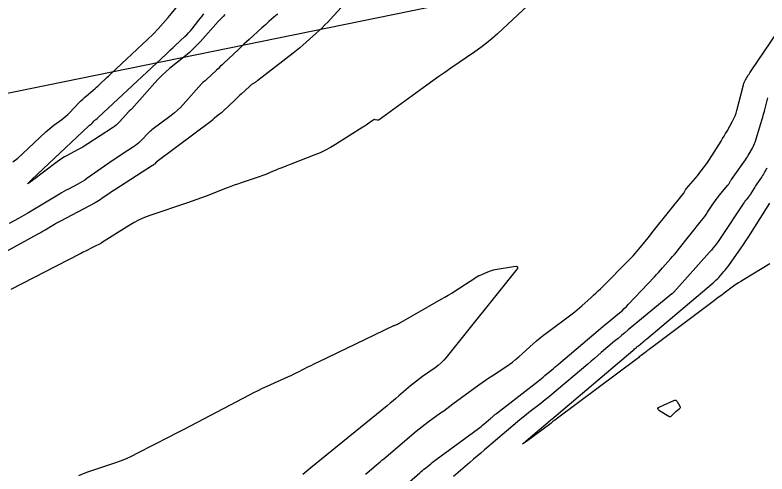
# Model space of a CAD drawing. Extents: x 658976 to 668721, y 639543 to 647196.
# Drawn here: x 662657.3 to 662756.8, y 642172.8 to 642233.5 of the extents above; entities that cross this region are included whole.
import ezdxf

# ---------------------------------------------------------------- set-up
doc = ezdxf.new("R2010")
doc.units = 0
for name, color, linetype in [('Ex_Major Contours', 7, 'Continuous'), ('Ex_Minor Contours', 7, 'Continuous'), ('R_Water', 7, 'Continuous')]:
    doc.layers.add(name, color=color, linetype=linetype)

msp = doc.modelspace()

# ---------------------------------------------------------------- linework, layer by layer
at = {"layer": 'Ex_Major Contours'}
msp.add_lwpolyline([(662665.764, 642172.609), (662666.363, 642172.855), (662666.972, 642173.075), (662670.503, 642174.274), (662671.29, 642174.557), (662672.064, 642174.87), (662672.827, 642175.212), (662673.577, 642175.582), (662677.711, 642177.723), (662678.648, 642178.208), (662679.584, 642178.695), (662680.519, 642179.183), (662681.454, 642179.673), (662688.343, 642183.285), (662688.915, 642183.579), (662689.491, 642183.865), (662690.072, 642184.142), (662690.656, 642184.411), (662693.505, 642185.692), (662693.84, 642185.846), (662694.174, 642186.004), (662694.505, 642186.166), (662694.834, 642186.332), (662696.146, 642187.007), (662696.475, 642187.175), (662696.805, 642187.34), (662697.136, 642187.502), (662697.468, 642187.663), (662707.443, 642192.428), (662707.471, 642192.441), (662707.499, 642192.454), (662707.527, 642192.466), (662707.555, 642192.478), (662707.668, 642192.526), (662707.696, 642192.538), (662707.724, 642192.55), (662707.752, 642192.563), (662707.78, 642192.575), (662707.934, 642192.644), (662707.969, 642192.66), (662708.004, 642192.677), (662708.038, 642192.695), (662708.071, 642192.714), (662713.705, 642195.924), (662714.167, 642196.192), (662714.626, 642196.467), (662715.08, 642196.748), (662715.53, 642197.036), (662718.12, 642198.719), (662718.17, 642198.752), (662718.221, 642198.784), (662718.272, 642198.815), (662718.323, 642198.846), (662718.528, 642198.97), (662718.58, 642198.999), (662718.633, 642199.027), (662718.687, 642199.053), (662718.742, 642199.076), (662720.092, 642199.626), (662720.338, 642199.718), (662720.587, 642199.796), (662720.841, 642199.86), (662721.098, 642199.909), (662723.255, 642200.266), (662723.61, 642200.287), (662723.783, 642200.201), (662723.773, 642200.008), (662723.581, 642199.709), (662714.358, 642188.234), (662714.028, 642187.852), (662713.674, 642187.497), (662713.295, 642187.168), (662712.892, 642186.865), (662711.229, 642185.705), (662710.817, 642185.41), (662710.414, 642185.105), (662710.018, 642184.79), (662709.63, 642184.464), (662708.092, 642183.142), (662707.707, 642182.812), (662707.32, 642182.486), (662706.93, 642182.161), (662706.538, 642181.84), (662696.461, 642173.626), (662695.926, 642173.19), (662695.392, 642172.753)], dxfattribs=at)
at = {"layer": 'Ex_Minor Contours'}
for points in [[(662729.1, 642238.531), (662721.149, 642231.058), (662720.434, 642230.412), (662719.695, 642229.795), (662718.933, 642229.208), (662718.146, 642228.65), (662714.954, 642226.477), (662714.158, 642225.931), (662713.367, 642225.378), (662712.58, 642224.819), (662711.797, 642224.254), (662705.474, 642219.652), (662705.416, 642219.618), (662705.354, 642219.599), (662705.29, 642219.594), (662705.223, 642219.605), (662704.95, 642219.677), (662704.883, 642219.687), (662704.818, 642219.683), (662704.757, 642219.664), (662704.698, 642219.63), (662703.931, 642219.076), (662703.783, 642218.971), (662703.634, 642218.868), (662703.483, 642218.768), (662703.33, 642218.67), (662699.713, 642216.394), (662699.051, 642215.999), (662698.372, 642215.637), (662697.677, 642215.308), (662696.964, 642215.012), (662692.475, 642213.272), (662692.224, 642213.173), (662691.974, 642213.073), (662691.724, 642212.971), (662691.475, 642212.866), (662690.482, 642212.445), (662690.233, 642212.342), (662689.981, 642212.244), (662689.728, 642212.152), (662689.473, 642212.064), (662687.219, 642211.316), (662686.759, 642211.16), (662686.301, 642210.997), (662685.846, 642210.829), (662685.392, 642210.655), (662682.618, 642209.569), (662682.004, 642209.333), (662681.386, 642209.104), (662680.766, 642208.884), (662680.143, 642208.671), (662675.146, 642206.998), (662674.438, 642206.737), (662673.75, 642206.434), (662673.081, 642206.088), (662672.433, 642205.701), (662668.779, 642203.367), (662668.69, 642203.312), (662668.599, 642203.261), (662668.506, 642203.214), (662668.411, 642203.17), (662668.028, 642203.001), (662667.933, 642202.958), (662667.838, 642202.914), (662667.744, 642202.868), (662667.651, 642202.821), (662666.64, 642202.296), (662666.441, 642202.193), (662666.241, 642202.089), (662666.042, 642201.986), (662665.842, 642201.883), (662656.782, 642197.199)], [(662657.044, 642214.083), (662657.681, 642214.6), (662658.294, 642215.15), (662661.408, 642218.081), (662661.655, 642218.307), (662661.909, 642218.524), (662662.169, 642218.734), (662662.436, 642218.935), (662663.518, 642219.725), (662663.783, 642219.928), (662664.039, 642220.142), (662664.286, 642220.366), (662664.523, 642220.602), (662665.812, 642221.944), (662666.043, 642222.179), (662666.28, 642222.408), (662666.524, 642222.63), (662666.773, 642222.847), (662667.913, 642223.813), (662668.098, 642223.971), (662668.28, 642224.131), (662668.461, 642224.293), (662668.639, 642224.458), (662669.349, 642225.121), (662669.527, 642225.287), (662669.704, 642225.452), (662669.881, 642225.619), (662670.058, 642225.785), (662674.864, 642230.298), (662675.577, 642230.991), (662676.265, 642231.707), (662676.929, 642232.446), (662677.567, 642233.208), (662680.073, 642236.301)], [(662700.44, 642234.537), (662699.033, 642232.975), (662698.676, 642232.589), (662698.31, 642232.212), (662697.935, 642231.845), (662697.55, 642231.488), (662695.83, 642229.931), (662695.41, 642229.559), (662694.983, 642229.194), (662694.549, 642228.838), (662694.109, 642228.49), (662689.45, 642224.883), (662689.359, 642224.814), (662689.267, 642224.746), (662689.173, 642224.68), (662689.079, 642224.616), (662688.697, 642224.363), (662688.603, 642224.298), (662688.512, 642224.229), (662688.424, 642224.157), (662688.339, 642224.081), (662687.235, 642223.056), (662687.023, 642222.859), (662686.812, 642222.662), (662686.601, 642222.464), (662686.391, 642222.265), (662684.832, 642220.788), (662684.724, 642220.688), (662684.612, 642220.592), (662684.498, 642220.499), (662684.381, 642220.409), (662683.737, 642219.93), (662683.704, 642219.905), (662683.673, 642219.877), (662683.643, 642219.849), (662683.615, 642219.818), (662683.504, 642219.694), (662683.476, 642219.663), (662683.446, 642219.635), (662683.415, 642219.607), (662683.382, 642219.582), (662676.113, 642214.145), (662676.102, 642214.137), (662676.091, 642214.128), (662676.07, 642214.11), (662676.065, 642214.105), (662676.06, 642214.1), (662676.055, 642214.096), (662676.05, 642214.091), (662675.749, 642213.783), (662675.696, 642213.732), (662675.64, 642213.684), (662675.582, 642213.639), (662675.521, 642213.598), (662670.511, 642210.4), (662670.294, 642210.26), (662670.079, 642210.118), (662669.866, 642209.973), (662669.654, 642209.826), (662668.81, 642209.233), (662668.597, 642209.088), (662668.38, 642208.95), (662668.159, 642208.819), (662667.933, 642208.695), (662663.34, 642206.254), (662663.08, 642206.114), (662662.821, 642205.97), (662662.564, 642205.823), (662662.309, 642205.673), (662661.292, 642205.067), (662661.037, 642204.917), (662660.781, 642204.769), (662660.523, 642204.623), (662660.264, 642204.48), (662654.989, 642201.605)], [(662692.061, 642233.657), (662691.831, 642233.455), (662690.904, 642232.65), (662690.673, 642232.448), (662690.443, 642232.245), (662690.213, 642232.041), (662689.985, 642231.836), (662688.285, 642230.302), (662687.927, 642229.976), (662687.571, 642229.648), (662687.218, 642229.318), (662686.866, 642228.985), (662684.952, 642227.161), (662684.709, 642226.929), (662684.465, 642226.697), (662684.221, 642226.466), (662683.978, 642226.235), (662682.615, 642224.943), (662682.564, 642224.896), (662682.511, 642224.851), (662682.457, 642224.807), (662682.402, 642224.764), (662682.178, 642224.598), (662682.124, 642224.556), (662682.071, 642224.51), (662682.022, 642224.462), (662681.974, 642224.411), (662679.571, 642221.7), (662679.203, 642221.305), (662678.816, 642220.931), (662678.411, 642220.576), (662677.987, 642220.242), (662675.434, 642218.333), (662675.411, 642218.316), (662675.389, 642218.298), (662675.367, 642218.28), (662675.345, 642218.262), (662675.257, 642218.187), (662675.236, 642218.168), (662675.214, 642218.148), (662675.194, 642218.129), (662675.173, 642218.108), (662673.931, 642216.838), (662673.712, 642216.626), (662673.482, 642216.427), (662673.24, 642216.243), (662672.988, 642216.071), (662671.495, 642215.119), (662671.162, 642214.903), (662670.831, 642214.684), (662670.502, 642214.461), (662670.176, 642214.235), (662666.839, 642211.889), (662666.55, 642211.693), (662666.255, 642211.505), (662665.954, 642211.327), (662665.647, 642211.158), (662664.409, 642210.5), (662664.101, 642210.334), (662663.795, 642210.163), (662663.49, 642209.99), (662663.188, 642209.812), (662659.008, 642207.319), (662658.704, 642207.14), (662658.398, 642206.963), (662658.09, 642206.79), (662657.781, 642206.619), (662656.54, 642205.943)], [(662685.091, 642233.573), (662684.863, 642233.351), (662684.639, 642233.125), (662684.42, 642232.895), (662684.206, 642232.66), (662681.847, 642230.021), (662681.384, 642229.524), (662680.903, 642229.046), (662680.402, 642228.587), (662679.883, 642228.148), (662677.77, 642226.432), (662677.251, 642225.993), (662676.751, 642225.534), (662676.271, 642225.054), (662675.81, 642224.555), (662672.754, 642221.108), (662672.724, 642221.076), (662672.693, 642221.045), (662672.661, 642221.015), (662672.627, 642220.986), (662672.491, 642220.875), (662672.457, 642220.846), (662672.425, 642220.816), (662672.394, 642220.785), (662672.364, 642220.753), (662671.156, 642219.402), (662670.938, 642219.173), (662670.706, 642218.961), (662670.461, 642218.765), (662670.202, 642218.584), (662666.943, 642216.469), (662666.612, 642216.259), (662666.277, 642216.058), (662665.937, 642215.865), (662665.593, 642215.679), (662664.205, 642214.952), (662663.863, 642214.764), (662663.53, 642214.561), (662663.205, 642214.345), (662662.889, 642214.115), (662659.635, 642211.639), (662659.144, 642211.278), (662658.962, 642211.18), (662659.089, 642211.343), (662659.525, 642211.768), (662666.982, 642218.788), (662667.028, 642218.831), (662667.076, 642218.871), (662667.125, 642218.911), (662667.175, 642218.949), (662667.379, 642219.097), (662667.429, 642219.135), (662667.477, 642219.175), (662667.523, 642219.218), (662667.567, 642219.262), (662667.81, 642219.514), (662667.853, 642219.558), (662667.898, 642219.601), (662667.944, 642219.643), (662667.99, 642219.684), (662668.18, 642219.844), (662668.227, 642219.885), (662668.274, 642219.926), (662668.32, 642219.967), (662668.365, 642220.009), (662677.309, 642228.357), (662677.608, 642228.636), (662677.907, 642228.915), (662678.205, 642229.195), (662678.503, 642229.475), (662679.768, 642230.662), (662680.025, 642230.912), (662680.273, 642231.17), (662680.512, 642231.437), (662680.743, 642231.712), (662681.646, 642232.827), (662681.87, 642233.107), (662682.09, 642233.391), (662682.306, 642233.677)], [(662703.66, 642172.773), (662703.911, 642172.966), (662704.155, 642173.17), (662705.116, 642174.003), (662705.356, 642174.211), (662705.597, 642174.418), (662705.84, 642174.624), (662706.083, 642174.829), (662710.4, 642178.453), (662710.788, 642178.774), (662711.182, 642179.088), (662711.582, 642179.396), (662711.986, 642179.696), (662713.616, 642180.885), (662714.023, 642181.182), (662714.43, 642181.48), (662714.836, 642181.778), (662715.243, 642182.076), (662718.65, 642184.578), (662719.088, 642184.894), (662719.529, 642185.205), (662719.975, 642185.51), (662720.424, 642185.809), (662722.231, 642186.994), (662722.677, 642187.298), (662723.11, 642187.618), (662723.531, 642187.954), (662723.94, 642188.306), (662725.846, 642190.01), (662726.303, 642190.408), (662726.768, 642190.796), (662727.242, 642191.173), (662727.724, 642191.54), (662731.03, 642193.992), (662731.36, 642194.243), (662731.684, 642194.502), (662732.001, 642194.769), (662732.311, 642195.044), (662733.54, 642196.161), (662733.845, 642196.441), (662734.147, 642196.726), (662734.445, 642197.015), (662734.74, 642197.307), (662738.8, 642201.39), (662739.069, 642201.669), (662739.332, 642201.955), (662739.586, 642202.247), (662739.833, 642202.547), (662741.046, 642204.062), (662741.775, 642204.972), (662745.745, 642209.928), (662745.78, 642209.974), (662745.812, 642210.022), (662745.842, 642210.072), (662745.868, 642210.123), (662745.971, 642210.331), (662745.998, 642210.382), (662746.029, 642210.431), (662746.062, 642210.478), (662746.098, 642210.523), (662747.333, 642211.962), (662747.529, 642212.194), (662747.72, 642212.431), (662747.906, 642212.671), (662748.088, 642212.914), (662748.806, 642213.896), (662748.983, 642214.143), (662749.156, 642214.393), (662749.325, 642214.646), (662749.489, 642214.902), (662750.717, 642216.853), (662750.918, 642217.177), (662751.114, 642217.504), (662751.307, 642217.833), (662751.494, 642218.165), (662752.237, 642219.498), (662752.411, 642219.836), (662752.563, 642220.183), (662752.692, 642220.539), (662752.798, 642220.904), (662753.667, 642224.277), (662753.718, 642224.448), (662753.781, 642224.615), (662753.855, 642224.776), (662753.941, 642224.933), (662754.31, 642225.55), (662754.404, 642225.703), (662754.499, 642225.855), (662754.597, 642226.006), (662754.696, 642226.155), (662758.12, 642231.208)], [(662707.757, 642170.255), (662710.885, 642172.969), (662711.061, 642173.121), (662711.238, 642173.272), (662711.415, 642173.423), (662711.592, 642173.572), (662712.304, 642174.17), (662712.483, 642174.318), (662712.665, 642174.463), (662712.849, 642174.604), (662713.035, 642174.743), (662718.631, 642178.826), (662718.814, 642178.962), (662718.993, 642179.102), (662719.17, 642179.245), (662719.344, 642179.392), (662720.252, 642180.176), (662720.316, 642180.23), (662720.379, 642180.285), (662720.443, 642180.339), (662720.506, 642180.393), (662720.761, 642180.61), (662720.825, 642180.663), (662720.889, 642180.716), (662720.955, 642180.769), (662721.02, 642180.82), (662726.503, 642185.079), (662726.734, 642185.261), (662726.964, 642185.445), (662727.191, 642185.632), (662727.417, 642185.821), (662728.315, 642186.583), (662728.54, 642186.773), (662728.764, 642186.963), (662728.989, 642187.153), (662729.213, 642187.344), (662734.772, 642192.052), (662735.085, 642192.316), (662735.398, 642192.579), (662735.713, 642192.84), (662736.029, 642193.101), (662737.294, 642194.14), (662737.605, 642194.404), (662737.908, 642194.679), (662738.201, 642194.963), (662738.485, 642195.258), (662741.881, 642198.896), (662742.152, 642199.188), (662742.422, 642199.482), (662742.69, 642199.777), (662742.956, 642200.073), (662744.02, 642201.262), (662744.283, 642201.56), (662744.543, 642201.863), (662744.798, 642202.169), (662745.049, 642202.479), (662748.13, 642206.334), (662748.34, 642206.603), (662748.544, 642206.876), (662748.742, 642207.154), (662748.934, 642207.437), (662749.713, 642208.613), (662749.893, 642208.876), (662750.078, 642209.135), (662750.271, 642209.389), (662750.47, 642209.637), (662751.588, 642210.998), (662751.635, 642211.058), (662751.68, 642211.119), (662751.722, 642211.182), (662751.762, 642211.247), (662751.917, 642211.509), (662751.956, 642211.574), (662751.997, 642211.638), (662752.039, 642211.701), (662752.082, 642211.764), (662753.943, 642214.389), (662754.069, 642214.572), (662754.191, 642214.758), (662754.309, 642214.947), (662754.421, 642215.139), (662754.864, 642215.912), (662754.969, 642216.108), (662755.063, 642216.309), (662755.145, 642216.514), (662755.217, 642216.724), (662755.984, 642219.187), (662756.108, 642219.594), (662756.227, 642220.003), (662756.341, 642220.413), (662756.45, 642220.825), (662756.895, 642222.554)], [(662756.775, 642213.258), (662756.422, 642212.641), (662756.316, 642212.461), (662756.206, 642212.283), (662756.091, 642212.108), (662755.972, 642211.936), (662755.448, 642211.197), (662755.348, 642211.053), (662755.251, 642210.907), (662755.157, 642210.759), (662755.066, 642210.609), (662754.664, 642209.928), (662754.596, 642209.817), (662754.523, 642209.708), (662754.446, 642209.603), (662754.365, 642209.5), (662754.032, 642209.095), (662753.95, 642208.993), (662753.871, 642208.889), (662753.795, 642208.782), (662753.721, 642208.674), (662750.52, 642203.843), (662750.419, 642203.695), (662750.315, 642203.55), (662750.209, 642203.406), (662750.098, 642203.265), (662749.651, 642202.706), (662749.539, 642202.567), (662749.424, 642202.429), (662749.308, 642202.294), (662749.189, 642202.159), (662744.456, 642196.869), (662744.437, 642196.848), (662744.417, 642196.826), (662744.398, 642196.805), (662744.378, 642196.784), (662744.3, 642196.7), (662744.28, 642196.679), (662744.259, 642196.659), (662744.238, 642196.64), (662744.216, 642196.621), (662738.424, 642191.863), (662737.974, 642191.491), (662737.525, 642191.118), (662737.077, 642190.743), (662736.631, 642190.367), (662734.849, 642188.857), (662734.403, 642188.48), (662733.958, 642188.102), (662733.513, 642187.725), (662733.067, 642187.347), (662728.382, 642183.377), (662728.006, 642183.061), (662727.626, 642182.749), (662727.242, 642182.442), (662726.856, 642182.138), (662725.303, 642180.932), (662724.916, 642180.628), (662724.533, 642180.32), (662724.153, 642180.008), (662723.777, 642179.692), (662719.414, 642175.985), (662718.932, 642175.574), (662718.451, 642175.163), (662717.971, 642174.752), (662717.492, 642174.339), (662715.327, 642172.471)], [(662757.177, 642200.594), (662753.663, 642198.495), (662753.33, 642198.291), (662753.003, 642198.079), (662752.68, 642197.86), (662752.363, 642197.632), (662751.106, 642196.706), (662750.792, 642196.474), (662750.478, 642196.242), (662750.165, 642196.009), (662749.852, 642195.775), (662741.183, 642189.274), (662741.053, 642189.177), (662740.924, 642189.079), (662740.795, 642188.98), (662740.666, 642188.881), (662740.152, 642188.484), (662740.023, 642188.385), (662739.894, 642188.287), (662739.765, 642188.189), (662739.635, 642188.091), (662728.897, 642180.055), (662728.848, 642180.019), (662728.799, 642179.985), (662728.749, 642179.951), (662728.699, 642179.917), (662728.444, 642179.753), (662728.42, 642179.736), (662728.397, 642179.718), (662728.375, 642179.697), (662728.355, 642179.675), (662728.278, 642179.584), (662728.258, 642179.562), (662728.237, 642179.541), (662728.215, 642179.521), (662728.191, 642179.503), (662724.984, 642177.121), (662724.574, 642176.823), (662724.428, 642176.735), (662724.546, 642176.858), (662724.929, 642177.19), (662728.133, 642179.912), (662728.149, 642179.926), (662728.165, 642179.939), (662728.181, 642179.952), (662728.198, 642179.965), (662728.264, 642180.016), (662728.28, 642180.029), (662728.296, 642180.043), (662728.313, 642180.056), (662728.329, 642180.069), (662739.028, 642189.137), (662739.152, 642189.242), (662739.276, 642189.347), (662739.524, 642189.557), (662739.586, 642189.609), (662739.648, 642189.662), (662739.711, 642189.714), (662739.774, 642189.765), (662740.391, 642190.272), (662740.514, 642190.374), (662740.637, 642190.477), (662740.76, 642190.579), (662740.883, 642190.683), (662749.656, 642198.105), (662749.849, 642198.274), (662750.036, 642198.449), (662750.217, 642198.63), (662750.392, 642198.817), (662751.08, 642199.579), (662751.249, 642199.772), (662751.412, 642199.97), (662751.568, 642200.173), (662751.719, 642200.38), (662753.348, 642202.71), (662753.666, 642203.17), (662753.978, 642203.634), (662754.284, 642204.102), (662754.585, 642204.573), (662757.137, 642208.631)]]:
    msp.add_lwpolyline(points, dxfattribs=at)
msp.add_lwpolyline([(662744.597, 642182.58), (662744.718, 642182.568), (662744.822, 642182.504), (662744.908, 642182.387), (662745.247, 642181.76), (662745.288, 642181.65), (662745.288, 642181.549), (662745.246, 642181.456), (662745.163, 642181.373), (662744.703, 642181.026), (662744.623, 642180.962), (662744.546, 642180.895), (662744.473, 642180.824), (662744.402, 642180.75), (662744.127, 642180.446), (662744.056, 642180.387), (662743.98, 642180.36), (662743.9, 642180.365), (662743.816, 642180.404), (662742.578, 642181.182), (662742.404, 642181.326), (662742.352, 642181.462), (662742.422, 642181.589), (662742.615, 642181.707), (662744.458, 642182.539)], close=True, dxfattribs=at)
at = {"layer": 'R_Water'}
msp.add_line((662444.532, 642179.939), (662827.779, 642258.226), dxfattribs=at)

doc.saveas('drawing.dxf')
